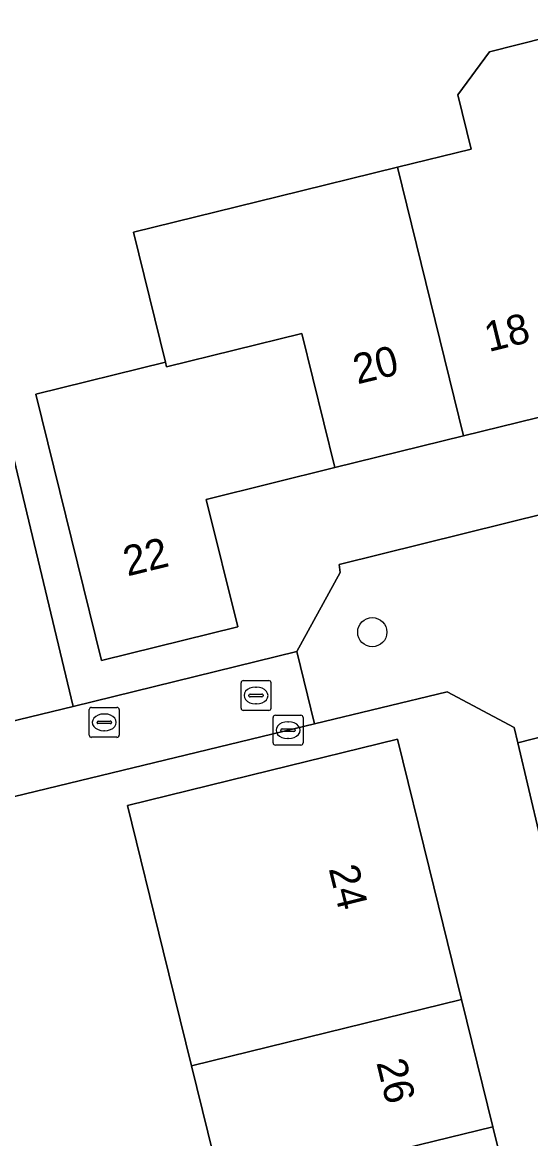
# Model space of a CAD drawing. Extents: x 158455 to 159797, y 387218 to 388672.
# Drawn here: x 159211.47 to 159228.48, y 387962.54 to 387999.86 of the extents above; entities that cross this region are included whole.
import ezdxf

# ---------------------------------------------------------------- set-up
doc = ezdxf.new("R2010")
doc.units = 0
for name, color, linetype in [('IMGEO_Boom', 7, 'Continuous'), ('IMGEO_Brandkraan', 7, 'Continuous'), ('IMGEO_Erf', 7, 'Continuous'), ('IMGEO_Groenvoorziening', 7, 'Continuous'), ('IMGEO_Kolk', 7, 'Continuous'), ('IMGEO_Pand', 7, 'Continuous'), ('IMGEO_Pand_nummerreeks', 7, 'Continuous'), ('IMGEO_Parkeervlak_open', 7, 'Continuous'), ('IMGEO_Rioolput', 7, 'Continuous'), ('IMGEO_Voetpad_open', 7, 'Continuous')]:
    doc.layers.add(name, color=color, linetype=linetype)

msp = doc.modelspace()

# ---------------------------------------------------------------- linework, layer by layer
at = {"layer": 'IMGEO_Boom'}
msp.add_circle((159223.185, 387979.474), 0.489, dxfattribs=at)
at = {"layer": 'IMGEO_Brandkraan'}
for p, q in [((159218.794, 387976.931), (159218.794, 387977.783)), ((159218.869, 387977.857), (159219.721, 387977.857)), ((159219.795, 387977.783), (159219.795, 387976.931)), ((159219.282, 387977.637), (159219.307, 387977.637)), ((159219.053, 387977.351), (159219.053, 387977.363)), ((159219.491, 387977.314), (159219.093, 387977.314)), ((159219.096, 387977.4), (159219.494, 387977.4)), ((159219.305, 387977.077), (159219.28, 387977.077)), ((159219.537, 387977.363), (159219.537, 387977.351)), ((159219.721, 387976.857), (159218.869, 387976.857))]:
    msp.add_line(p, q, dxfattribs=at)
for points in [[(159218.794, 387976.931), (159218.794, 387977.783)], [(159218.869, 387977.857), (159219.721, 387977.857)], [(159219.795, 387977.783), (159219.795, 387976.931)], [(159219.721, 387976.857), (159218.869, 387976.857)]]:
    msp.add_lwpolyline(points, dxfattribs=at)
for centre, radius, start, end in [((159218.871, 387977.781), 0.0765, 91.552, 178.448), ((159218.871, 387977.781), 0.0765, 91.552, 178.448), ((159219.719, 387977.781), 0.0765, 1.552, 88.448), ((159219.719, 387977.781), 0.0765, 1.552, 88.448), ((159219.093, 387977.36), 0.0403, 85.8775, 175.7526), ((159219.09, 387977.35), 0.0366, 178.938, 274.7102), ((159219.494, 387977.357), 0.043, 264.8664, 352.4533), ((159219.498, 387977.362), 0.0386, 1.7309, 96.639), ((159218.871, 387976.933), 0.0765, 181.552, 268.448), ((159218.871, 387976.933), 0.0765, 181.552, 268.448), ((159219.719, 387976.933), 0.0765, 271.552, 358.448), ((159219.719, 387976.933), 0.0765, 271.552, 358.448)]:
    msp.add_arc(centre, radius, start, end, dxfattribs=at)
for centre, major_axis, ratio, start_param, end_param in [((159219.281, 387977.357), (-0.387, 0.002), 0.722429, 4.712389, 7.853982), ((159219.306, 387977.357), (-0.39, 0.002), 0.717154, 1.570796, 4.712389)]:
    msp.add_ellipse(centre, major_axis=major_axis, ratio=ratio, start_param=start_param, end_param=end_param, dxfattribs=at)
at = {"layer": 'IMGEO_Erf'}
for points in [[(159207.654, 388000), (159213.172, 387976.995), (159220.665, 387978.828), (159222.108, 387981.474), (159222.079, 387981.734), (159231.835, 387984.157), (159231.905, 387983.867), (159234.191, 387982.126), (159259.266, 387988.202), (159256.359, 388000)], [(159230.548, 387987.097), (159226.242, 387986.036), (159221.936, 387984.975), (159217.63, 387983.914), (159218.68, 387979.65), (159214.121, 387978.527), (159211.927, 387987.427), (159216.265, 387988.496), (159215.194, 387992.842), (159220.049, 387994.038), (159224.028, 387995.019), (159226.491, 387995.626), (159226.044, 387997.44), (159227.103, 387998.881), (159230.938, 387999.844)], [(159241.285, 387938.886), (159235.085, 387964.351), (159231.026, 387963.308), (159230.613, 387965.039), (159229.154, 387971.147), (159228.795, 387972.652), (159228.05, 387975.773), (159227.928, 387976.283), (159225.69, 387977.482), (159221.25, 387976.409), (159213.748, 387974.595), (159200.338, 387971.353), (159200.578, 387970.314), (159205.727, 387971.605), (159206.379, 387969.005), (159201.23, 387967.714), (159204.171, 387955.234)], [(159219.317, 387956.109), (159217.135, 387964.973), (159216.188, 387968.821), (159214.993, 387973.676), (159219.755, 387974.848), (159224.033, 387975.901), (159225.092, 387971.598), (159226.175, 387967.199), (159227.222, 387962.942), (159228.305, 387958.542)]]:
    msp.add_lwpolyline(points, dxfattribs=at)
at = {"layer": 'IMGEO_Groenvoorziening'}
msp.add_lwpolyline([(159198.554, 387998.162), (159210.268, 387976.285), (159213.172, 387976.995), (159207.654, 388000), (159207.055, 388002.497), (159207.179, 388002.527), (159210.066, 388003.222), (159214.792, 388004.36), (159219.521, 388005.499), (159219.151, 388007.073), (159233.662, 388010.567), (159234.255, 388008.073), (159242.413, 388010.038), (159242.832, 388011.035), (159241.235, 388017.754), (159240.166, 388018.666), (159237.499, 388018.389), (159235.124, 388013.327), (159233.09, 388013.122), (159207.538, 388010.547), (159198.831, 388000.6), (159198.46, 388000)], dxfattribs=at)
at = {"layer": 'IMGEO_Kolk'}
for p, q in [((159219.941, 387976.697), (159220.793, 387976.697)), ((159219.866, 387975.771), (159219.866, 387976.623)), ((159220.354, 387976.477), (159220.379, 387976.477)), ((159220.867, 387976.623), (159220.867, 387975.771)), ((159220.125, 387976.191), (159220.125, 387976.203)), ((159220.563, 387976.154), (159220.165, 387976.154)), ((159220.168, 387976.24), (159220.566, 387976.24)), ((159220.377, 387975.917), (159220.352, 387975.917)), ((159220.609, 387976.203), (159220.609, 387976.191)), ((159220.793, 387975.697), (159219.941, 387975.697))]:
    msp.add_line(p, q, dxfattribs=at)
for points in [[(159219.941, 387976.697), (159220.793, 387976.697)], [(159219.866, 387975.771), (159219.866, 387976.623)], [(159220.867, 387976.623), (159220.867, 387975.771)], [(159220.793, 387975.697), (159219.941, 387975.697)]]:
    msp.add_lwpolyline(points, dxfattribs=at)
for centre, radius, start, end in [((159219.943, 387976.621), 0.0765, 91.552, 178.448), ((159219.943, 387976.621), 0.0765, 91.552, 178.448), ((159220.791, 387976.621), 0.0765, 1.552, 88.448), ((159220.791, 387976.621), 0.0765, 1.552, 88.448), ((159220.165, 387976.2), 0.0403, 85.8775, 175.7526), ((159220.162, 387976.19), 0.0366, 178.938, 274.7102), ((159220.566, 387976.197), 0.043, 264.8664, 352.4533), ((159220.57, 387976.202), 0.0386, 1.7309, 96.639), ((159219.943, 387975.773), 0.0765, 181.552, 268.448), ((159219.943, 387975.773), 0.0765, 181.552, 268.448), ((159220.791, 387975.773), 0.0765, 271.552, 358.448), ((159220.791, 387975.773), 0.0765, 271.552, 358.448)]:
    msp.add_arc(centre, radius, start, end, dxfattribs=at)
for centre, major_axis, ratio, start_param, end_param in [((159220.353, 387976.197), (-0.387, 0.002), 0.722429, 4.712389, 7.853982), ((159220.378, 387976.197), (-0.39, 0.002), 0.717154, 1.570796, 4.712389)]:
    msp.add_ellipse(centre, major_axis=major_axis, ratio=ratio, start_param=start_param, end_param=end_param, dxfattribs=at)
at = {"layer": 'IMGEO_Pand'}
for points in [[(159232.875, 387997.199), (159231.676, 387996.904), (159230.938, 387999.844), (159227.103, 387998.881), (159226.044, 387997.44), (159226.491, 387995.626), (159224.028, 387995.019), (159226.242, 387986.036), (159230.548, 387987.097), (159229.442, 387991.585), (159233.983, 387992.704)], [(159216.265, 387988.496), (159216.301, 387988.347), (159220.83, 387989.463), (159221.936, 387984.975), (159226.242, 387986.036), (159224.028, 387995.019), (159220.049, 387994.038), (159215.194, 387992.842)], [(159216.265, 387988.496), (159211.927, 387987.427), (159214.121, 387978.527), (159218.68, 387979.65), (159217.63, 387983.914), (159221.936, 387984.975), (159220.83, 387989.463), (159216.301, 387988.347)], [(159226.175, 387967.199), (159225.092, 387971.598), (159224.033, 387975.901), (159219.755, 387974.848), (159214.993, 387973.676), (159216.188, 387968.821), (159217.135, 387964.973)], [(159226.175, 387967.199), (159217.135, 387964.973), (159219.317, 387956.109), (159223.926, 387957.238), (159222.79, 387961.851), (159227.222, 387962.942)], [(159232.69, 387959.621), (159228.305, 387958.542), (159227.222, 387962.942), (159222.79, 387961.851), (159223.926, 387957.238), (159219.317, 387956.109), (159220.372, 387951.821), (159224.701, 387952.887), (159233.796, 387955.126)]]:
    msp.add_lwpolyline(points, close=True, dxfattribs=at)
at = {"layer": 'IMGEO_Parkeervlak_open'}
msp.add_lwpolyline([(159228.795, 387972.652), (159234.127, 387974.022), (159233.364, 387977.139), (159228.05, 387975.773)], close=True, dxfattribs=at)
at = {"layer": 'IMGEO_Rioolput'}
for p, q in [((159213.715, 387976.033), (159213.715, 387976.885)), ((159213.79, 387976.959), (159214.642, 387976.959)), ((159214.203, 387976.739), (159214.228, 387976.739)), ((159214.716, 387976.885), (159214.716, 387976.033)), ((159213.974, 387976.453), (159213.974, 387976.465)), ((159214.412, 387976.416), (159214.014, 387976.416)), ((159214.017, 387976.502), (159214.415, 387976.502)), ((159214.458, 387976.465), (159214.458, 387976.453)), ((159214.642, 387975.959), (159213.79, 387975.959)), ((159214.226, 387976.179), (159214.201, 387976.179))]:
    msp.add_line(p, q, dxfattribs=at)
for points in [[(159213.715, 387976.033), (159213.715, 387976.885)], [(159213.79, 387976.959), (159214.642, 387976.959)], [(159214.716, 387976.885), (159214.716, 387976.033)], [(159214.642, 387975.959), (159213.79, 387975.959)]]:
    msp.add_lwpolyline(points, dxfattribs=at)
for centre, radius, start, end in [((159213.792, 387976.883), 0.0765, 91.552, 178.448), ((159213.792, 387976.883), 0.0765, 91.552, 178.448), ((159214.64, 387976.883), 0.0765, 1.552, 88.448), ((159214.64, 387976.883), 0.0765, 1.552, 88.448), ((159214.014, 387976.462), 0.0403, 85.8775, 175.7526), ((159214.011, 387976.452), 0.0366, 178.938, 274.7102), ((159214.415, 387976.459), 0.043, 264.8664, 352.4533), ((159214.419, 387976.464), 0.0386, 1.7309, 96.639), ((159213.792, 387976.035), 0.0765, 181.552, 268.448), ((159213.792, 387976.035), 0.0765, 181.552, 268.448), ((159214.64, 387976.035), 0.0765, 271.552, 358.448), ((159214.64, 387976.035), 0.0765, 271.552, 358.448)]:
    msp.add_arc(centre, radius, start, end, dxfattribs=at)
for centre, major_axis, ratio, start_param, end_param in [((159214.202, 387976.459), (-0.387, 0.002), 0.722429, 4.712389, 7.853982), ((159214.227, 387976.459), (-0.39, 0.002), 0.717154, 1.570796, 4.712389)]:
    msp.add_ellipse(centre, major_axis=major_axis, ratio=ratio, start_param=start_param, end_param=end_param, dxfattribs=at)
at = {"layer": 'IMGEO_Voetpad_open'}
for points in [[(159297.701, 388000.237), (159296.732, 388000), (159288.88, 387998.015), (159287.516, 387995.14), (159279.818, 387993.242), (159279.33, 387995.263), (159274.652, 387994.017), (159275.149, 387992.05), (159264.158, 387989.387), (159259.266, 387988.202), (159234.191, 387982.126), (159231.905, 387983.867), (159231.835, 387984.157), (159222.079, 387981.734), (159222.108, 387981.474), (159220.665, 387978.828), (159221.25, 387976.409), (159225.69, 387977.482), (159227.928, 387976.283), (159228.05, 387975.773), (159233.364, 387977.139), (159234.097, 387977.319), (159233.796, 387978.55), (159236.496, 387979.209)], [(159204.171, 387955.234), (159201.23, 387967.714), (159200.578, 387970.314), (159200.338, 387971.353), (159213.748, 387974.595), (159221.25, 387976.409), (159220.665, 387978.828), (159213.172, 387976.995), (159210.268, 387976.285), (159208.495, 387975.833), (159197.698, 387973.118), (159197.732, 387972.977), (159198.159, 387971.226), (159200.866, 387960.103)]]:
    msp.add_lwpolyline(points, dxfattribs=at)

# ---------------------------------------------------------------- texts
at = {"layer": 'IMGEO_Pand_nummerreeks'}
for s, rotation, p in [('18', 13.8427, (159227.081, 387988.837)), ('20', 13.8427, (159222.687, 387987.755)), ('22', 13.8379, (159214.993, 387981.336)), ('24', 283.8223, (159221.721, 387971.569)), ('26', 283.8326, (159223.316, 387965.088))]:
    msp.add_text(s, height=1, rotation=rotation, dxfattribs=at).set_placement(p)

doc.saveas('drawing.dxf')
